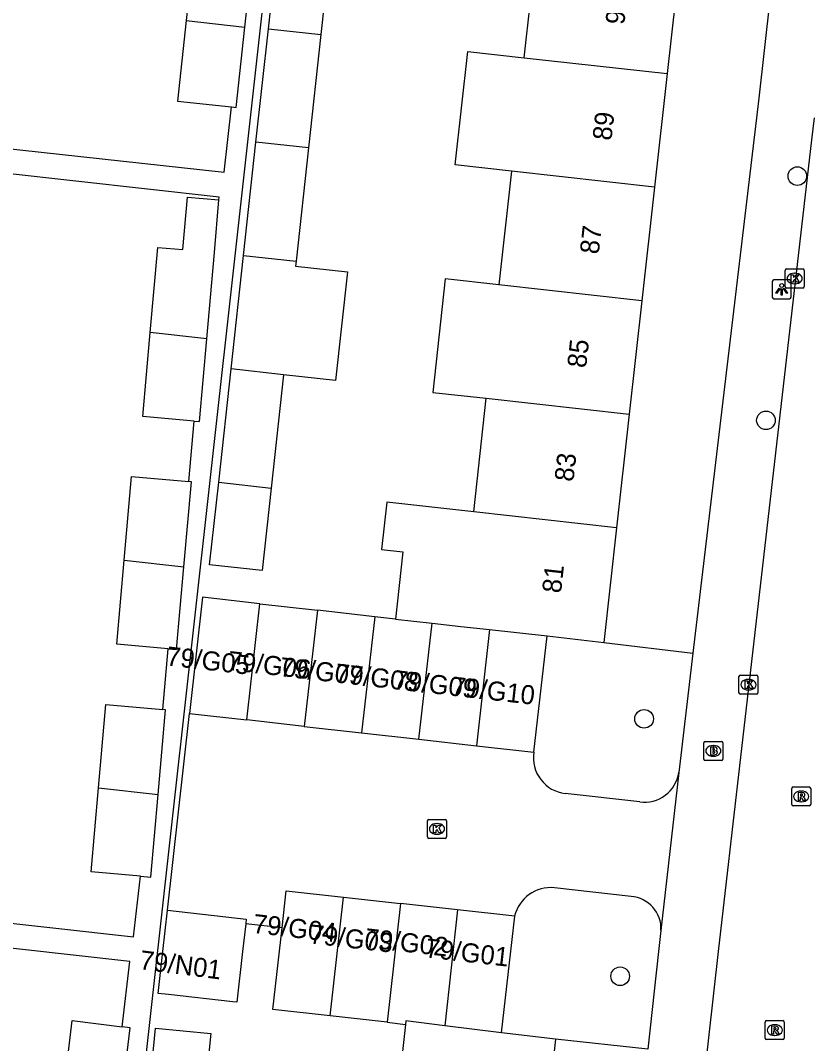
# Model space of a CAD drawing. Extents: x 161928 to 163055, y 386475 to 387428.
# Drawn here: x 162375.7 to 162417.3, y 387245.2 to 387298.9 of the extents above; entities that cross this region are included whole.
import ezdxf

# ---------------------------------------------------------------- set-up
doc = ezdxf.new("R2010")
doc.units = 0
for name, color, linetype in [('IMGEO_Boom', 7, 'Continuous'), ('IMGEO_Brandkraan', 7, 'Continuous'), ('IMGEO_Groenvoorziening', 7, 'Continuous'), ('IMGEO_Kolk', 7, 'Continuous'), ('IMGEO_Lichtpunt', 7, 'Continuous'), ('IMGEO_Pand', 7, 'Continuous'), ('IMGEO_Pand_nummerreeks', 7, 'Continuous'), ('IMGEO_Rijbaan_lokaal_open', 7, 'Continuous'), ('IMGEO_Rioolput', 7, 'Continuous'), ('IMGEO_Voetpad_open', 7, 'Continuous')]:
    doc.layers.add(name, color=color, linetype=linetype)

msp = doc.modelspace()

# ---------------------------------------------------------------- linework, layer by layer
at = {"layer": 'IMGEO_Boom'}
for centre in [(162416.525, 387290.717), (162414.876, 387277.89), (162408.474, 387262.212), (162407.216, 387248.694)]:
    msp.add_circle(centre, 0.489, dxfattribs=at)
at = {"layer": 'IMGEO_Brandkraan'}
for p, q in [((162411.611, 387260.104), (162411.611, 387260.956)), ((162411.686, 387261.03), (162412.538, 387261.03)), ((162412.099, 387260.81), (162412.124, 387260.81)), ((162412.612, 387260.956), (162412.612, 387260.104)), ((162412.122, 387260.25), (162412.097, 387260.25)), ((162412.538, 387260.03), (162411.686, 387260.03))]:
    msp.add_line(p, q, dxfattribs=at)
for points in [[(162411.611, 387260.104), (162411.611, 387260.956)], [(162411.686, 387261.03), (162412.538, 387261.03)], [(162412.612, 387260.956), (162412.612, 387260.104)], [(162411.959, 387260.73), (162411.959, 387260.33), (162412.172, 387260.33)], [(162412.19, 387260.73), (162411.959, 387260.73)], [(162412.138, 387260.649), (162412.084, 387260.649), (162412.084, 387260.573)], [(162412.084, 387260.573), (162412.137, 387260.573)], [(162412.146, 387260.497), (162412.084, 387260.497), (162412.084, 387260.416)], [(162412.084, 387260.416), (162412.146, 387260.416)], [(162412.538, 387260.03), (162411.686, 387260.03)]]:
    msp.add_lwpolyline(points, dxfattribs=at)
for centre, radius, start, end in [((162411.688, 387260.954), 0.0765, 91.552, 178.448), ((162411.688, 387260.954), 0.0765, 91.552, 178.448), ((162412.536, 387260.954), 0.0765, 1.552, 88.448), ((162412.536, 387260.954), 0.0765, 1.552, 88.448), ((162412.139, 387260.611), 0.0379, 267.8285, 90.9355), ((162412.147, 387260.456), 0.0404, 269.8759, 90.5077), ((162412.178, 387260.581), 0.251, 268.6676, 293.5347), ((162412.194, 387260.585), 0.145, 59.4692, 91.5367), ((162412.219, 387260.632), 0.0922, 285.5137, 58.1501), ((162412.224, 387260.44), 0.105, 301.3115, 78.989), ((162411.688, 387260.106), 0.0765, 181.552, 268.448), ((162411.688, 387260.106), 0.0765, 181.552, 268.448), ((162412.536, 387260.106), 0.0765, 271.552, 358.448), ((162412.536, 387260.106), 0.0765, 271.552, 358.448)]:
    msp.add_arc(centre, radius, start, end, dxfattribs=at)
for centre, major_axis, ratio, start_param, end_param in [((162412.098, 387260.53), (-0.387, 0.002), 0.722429, 4.712389, 7.853982), ((162412.123, 387260.53), (-0.39, 0.002), 0.717154, 1.570796, 4.712389)]:
    msp.add_ellipse(centre, major_axis=major_axis, ratio=ratio, start_param=start_param, end_param=end_param, dxfattribs=at)
at = {"layer": 'IMGEO_Groenvoorziening'}
for points in [[(162406.355, 387266.225), (162411.039, 387265.663)], [(162408.666, 387244.858), (162403.819, 387245.398)]]:
    msp.add_lwpolyline(points, dxfattribs=at)
at = {"layer": 'IMGEO_Kolk'}
for p, q in [((162415.883, 387284.915), (162415.883, 387285.767)), ((162415.958, 387285.841), (162416.81, 387285.841)), ((162416.371, 387285.621), (162416.396, 387285.621)), ((162416.884, 387285.767), (162416.884, 387284.915)), ((162416.394, 387285.061), (162416.369, 387285.061)), ((162416.81, 387284.841), (162415.958, 387284.841)), ((162413.457, 387263.583), (162413.457, 387264.435)), ((162413.532, 387264.509), (162414.384, 387264.509)), ((162413.945, 387264.289), (162413.97, 387264.289)), ((162414.458, 387264.435), (162414.458, 387263.583)), ((162414.384, 387263.509), (162413.532, 387263.509)), ((162413.968, 387263.729), (162413.943, 387263.729)), ((162397.091, 387256.009), (162397.091, 387256.861)), ((162397.166, 387256.935), (162398.018, 387256.935)), ((162397.579, 387256.715), (162397.604, 387256.715)), ((162398.092, 387256.861), (162398.092, 387256.009)), ((162398.018, 387255.935), (162397.166, 387255.935)), ((162397.602, 387256.155), (162397.577, 387256.155))]:
    msp.add_line(p, q, dxfattribs=at)
for points in [[(162415.883, 387284.915), (162415.883, 387285.767)], [(162415.958, 387285.841), (162416.81, 387285.841)], [(162416.204, 387285.541), (162416.327, 387285.541), (162416.327, 387285.39), (162416.457, 387285.541), (162416.621, 387285.541), (162416.475, 387285.39), (162416.628, 387285.141), (162416.476, 387285.141), (162416.391, 387285.305), (162416.327, 387285.238), (162416.327, 387285.141), (162416.204, 387285.141), (162416.204, 387285.541)], [(162416.884, 387285.767), (162416.884, 387284.915)], [(162416.81, 387284.841), (162415.958, 387284.841)], [(162413.457, 387263.583), (162413.457, 387264.435)], [(162413.532, 387264.509), (162414.384, 387264.509)], [(162413.778, 387264.209), (162413.901, 387264.209), (162413.901, 387264.058), (162414.031, 387264.209), (162414.195, 387264.209), (162414.049, 387264.058), (162414.202, 387263.809), (162414.05, 387263.809), (162413.965, 387263.973), (162413.901, 387263.906), (162413.901, 387263.809), (162413.778, 387263.809), (162413.778, 387264.209)], [(162414.458, 387264.435), (162414.458, 387263.583)], [(162414.384, 387263.509), (162413.532, 387263.509)], [(162397.091, 387256.009), (162397.091, 387256.861)], [(162397.166, 387256.935), (162398.018, 387256.935)], [(162397.412, 387256.635), (162397.535, 387256.635), (162397.535, 387256.484), (162397.665, 387256.635), (162397.829, 387256.635), (162397.683, 387256.484), (162397.836, 387256.235), (162397.684, 387256.235), (162397.599, 387256.399), (162397.535, 387256.332), (162397.535, 387256.235), (162397.412, 387256.235), (162397.412, 387256.635)], [(162398.092, 387256.861), (162398.092, 387256.009)], [(162398.018, 387255.935), (162397.166, 387255.935)]]:
    msp.add_lwpolyline(points, dxfattribs=at)
for centre, start, end in [((162415.96, 387285.765), 91.552, 178.448), ((162415.96, 387285.765), 91.552, 178.448), ((162416.808, 387285.765), 1.552, 88.448), ((162416.808, 387285.765), 1.552, 88.448), ((162415.96, 387284.917), 181.552, 268.448), ((162415.96, 387284.917), 181.552, 268.448), ((162416.808, 387284.917), 271.552, 358.448), ((162416.808, 387284.917), 271.552, 358.448), ((162413.534, 387264.433), 91.552, 178.448), ((162413.534, 387264.433), 91.552, 178.448), ((162414.382, 387264.433), 1.552, 88.448), ((162414.382, 387264.433), 1.552, 88.448), ((162413.534, 387263.585), 181.552, 268.448), ((162413.534, 387263.585), 181.552, 268.448), ((162414.382, 387263.585), 271.552, 358.448), ((162414.382, 387263.585), 271.552, 358.448), ((162397.168, 387256.859), 91.552, 178.448), ((162397.168, 387256.859), 91.552, 178.448), ((162398.016, 387256.859), 1.552, 88.448), ((162398.016, 387256.859), 1.552, 88.448), ((162397.168, 387256.011), 181.552, 268.448), ((162397.168, 387256.011), 181.552, 268.448), ((162398.016, 387256.011), 271.552, 358.448), ((162398.016, 387256.011), 271.552, 358.448)]:
    msp.add_arc(centre, 0.0765, start, end, dxfattribs=at)
for centre, major_axis, ratio, start_param, end_param in [((162416.37, 387285.341), (-0.387, 0.002), 0.722429, 4.712389, 7.853982), ((162416.395, 387285.341), (-0.39, 0.002), 0.717154, 1.570796, 4.712389), ((162413.944, 387264.009), (-0.387, 0.002), 0.722429, 4.712389, 7.853982), ((162413.969, 387264.009), (-0.39, 0.002), 0.717154, 1.570796, 4.712389), ((162397.578, 387256.435), (-0.387, 0.002), 0.722429, 4.712389, 7.853982), ((162397.603, 387256.435), (-0.39, 0.002), 0.717154, 1.570796, 4.712389)]:
    msp.add_ellipse(centre, major_axis=major_axis, ratio=ratio, start_param=start_param, end_param=end_param, dxfattribs=at)
at = {"layer": 'IMGEO_Lichtpunt'}
for p, q in [((162415.204, 387285.175), (162415.204, 387284.368)), ((162415.204, 387285.175), (162415.204, 387284.368)), ((162416.106, 387285.27), (162415.298, 387285.27)), ((162416.106, 387285.27), (162415.298, 387285.27)), ((162416.2, 387284.368), (162416.2, 387285.175)), ((162416.2, 387284.368), (162416.2, 387285.175)), ((162415.298, 387284.274), (162416.106, 387284.274)), ((162415.298, 387284.274), (162416.106, 387284.274))]:
    msp.add_line(p, q, dxfattribs=at)
for points in [[(162415.578, 387284.839), (162415.617, 387284.811), (162415.429, 387284.549), (162415.391, 387284.576), (162415.578, 387284.839)], [(162415.68, 387284.791), (162415.727, 387284.791), (162415.727, 387284.469), (162415.68, 387284.469), (162415.68, 387284.791)], [(162415.79, 387284.811), (162415.828, 387284.838), (162416.015, 387284.576), (162415.976, 387284.548), (162415.79, 387284.811)]]:
    msp.add_lwpolyline(points, dxfattribs=at)
msp.add_circle((162415.703, 387284.973), 0.0994, dxfattribs=at)
for centre, start, end in [((162415.298, 387285.175), 90, 180), ((162415.298, 387285.175), 90, 180), ((162416.106, 387285.175), 0, 90), ((162416.106, 387285.175), 0, 90), ((162415.298, 387284.368), 180, 270), ((162415.298, 387284.368), 180, 270), ((162416.106, 387284.368), 270, 0), ((162416.106, 387284.368), 270, 360)]:
    msp.add_arc(centre, 0.0946, start, end, dxfattribs=at)
at = {"layer": 'IMGEO_Pand'}
for points in [[(162387.718, 387303.036), (162384.898, 387303.343), (162384.414, 387298.89)], [(162387.5, 387298.544), (162387.986, 387303.007), (162387.718, 387303.036)], [(162388.733, 387298.46), (162389.225, 387302.943), (162391.983, 387302.64), (162391.491, 387298.153)], [(162402.173, 387296.937), (162402.835, 387302.9)], [(162410.347, 387302.064), (162409.683, 387296.101)], [(162384.414, 387298.89), (162383.954, 387294.659), (162386.788, 387294.351)], [(162384.414, 387298.89), (162387.5, 387298.544)], [(162386.788, 387294.351), (162387.041, 387294.323), (162387.5, 387298.544)], [(162388.08, 387292.505), (162388.733, 387298.46)], [(162388.733, 387298.46), (162391.491, 387298.153)], [(162391.491, 387298.153), (162390.838, 387292.198)], [(162401.51, 387290.974), (162398.546, 387291.304), (162399.209, 387297.267), (162402.173, 387296.937)], [(162402.173, 387296.937), (162409.683, 387296.101)], [(162409.683, 387296.101), (162409.018, 387290.138)], [(162387.428, 387286.552), (162388.08, 387292.505)], [(162390.838, 387292.198), (162388.08, 387292.505)], [(162390.838, 387292.198), (162390.185, 387286.245)], [(162401.51, 387290.974), (162400.847, 387285.011)], [(162409.018, 387290.138), (162401.51, 387290.974)], [(162409.018, 387290.138), (162408.354, 387284.175)], [(162382.528, 387282.497), (162382.922, 387286.973), (162384.242, 387286.857), (162384.485, 387289.62), (162386.137, 387289.475)], [(162385.494, 387282.166), (162385.894, 387286.712), (162386.137, 387289.475)], [(162386.775, 387280.597), (162387.428, 387286.552)], [(162387.428, 387286.552), (162390.185, 387286.245)], [(162390.185, 387286.245), (162390.157, 387285.987), (162392.887, 387285.683), (162392.253, 387279.985), (162389.532, 387280.289)], [(162400.847, 387285.011), (162398.03, 387285.325), (162397.366, 387279.361), (162400.184, 387279.047)], [(162408.354, 387284.175), (162400.847, 387285.011)], [(162408.354, 387284.175), (162407.69, 387278.212)], [(162384.828, 387277.848), (162382.14, 387278.084), (162382.528, 387282.497)], [(162385.494, 387282.166), (162382.528, 387282.497)], [(162384.828, 387277.848), (162385.112, 387277.823), (162385.494, 387282.166)], [(162386.122, 387274.641), (162386.775, 387280.597)], [(162389.532, 387280.289), (162386.775, 387280.597)], [(162389.532, 387280.289), (162388.879, 387274.334)], [(162399.521, 387273.083), (162400.184, 387279.047)], [(162400.184, 387279.047), (162407.69, 387278.212)], [(162407.69, 387278.212), (162407.026, 387272.248)], [(162381.158, 387270.546), (162381.545, 387274.942), (162384.55, 387274.678)], [(162384.293, 387270.197), (162384.686, 387274.666), (162384.55, 387274.678)], [(162388.879, 387274.334), (162388.403, 387269.996), (162385.646, 387270.298), (162386.122, 387274.641)], [(162386.122, 387274.641), (162388.879, 387274.334)], [(162399.521, 387273.083), (162394.951, 387273.591), (162394.676, 387271.116), (162395.802, 387270.99), (162395.408, 387267.452)], [(162407.026, 387272.248), (162399.521, 387273.083)], [(162407.026, 387272.248), (162406.355, 387266.225)], [(162383.461, 387265.897), (162380.77, 387266.133), (162381.158, 387270.546)], [(162381.158, 387270.546), (162384.293, 387270.197)], [(162383.461, 387265.897), (162383.911, 387265.857), (162384.293, 387270.197)], [(162388.292, 387268.256), (162385.278, 387268.596), (162384.59, 387262.5)], [(162387.604, 387262.16), (162388.292, 387268.256)], [(162388.292, 387268.256), (162391.307, 387267.915)], [(162391.307, 387267.915), (162390.618, 387261.819)], [(162394.321, 387267.575), (162391.307, 387267.915)], [(162394.321, 387267.575), (162393.632, 387261.479)], [(162395.408, 387267.452), (162394.321, 387267.575)], [(162395.408, 387267.452), (162397.335, 387267.234)], [(162396.647, 387261.139), (162397.335, 387267.234)], [(162397.335, 387267.234), (162398.852, 387267.063), (162400.35, 387266.899)], [(162400.35, 387266.899), (162399.661, 387260.798)], [(162400.35, 387266.899), (162403.373, 387266.567)], [(162402.675, 387260.458), (162403.373, 387266.567)], [(162403.373, 387266.567), (162406.355, 387266.225)], [(162379.812, 387258.593), (162380.197, 387262.967), (162383.18, 387262.705)], [(162382.944, 387258.244), (162383.335, 387262.691), (162383.18, 387262.705)], [(162384.59, 387262.5), (162387.604, 387262.16)], [(162390.618, 387261.819), (162387.604, 387262.16)], [(162390.618, 387261.819), (162393.632, 387261.479)], [(162393.632, 387261.479), (162396.647, 387261.139)], [(162396.647, 387261.139), (162399.661, 387260.798)], [(162399.661, 387260.798), (162402.675, 387260.458)], [(162382.009, 387253.953), (162379.424, 387254.18), (162379.812, 387258.593)], [(162379.812, 387258.593), (162382.944, 387258.244)], [(162382.009, 387253.953), (162382.563, 387253.904), (162382.944, 387258.244)], [(162389.455, 387251.23), (162389.674, 387253.187), (162392.674, 387252.851)], [(162391.977, 387246.611), (162392.674, 387252.851)], [(162392.674, 387252.851), (162395.675, 387252.515)], [(162387.545, 387251.449), (162387.381, 387250), (162387.078, 387247.329), (162386.864, 387247.353), (162383.487, 387247.735), (162382.943, 387247.797), (162383.193, 387250), (162383.437, 387252.157)], [(162383.437, 387252.157), (162387.572, 387251.688), (162387.545, 387251.449)], [(162395.675, 387252.515), (162394.978, 387246.275)], [(162398.675, 387252.179), (162395.675, 387252.515)], [(162398.675, 387252.179), (162397.996, 387246.097)], [(162401.674, 387251.843), (162398.675, 387252.179)], [(162400.988, 387245.715), (162401.674, 387251.843)], [(162391.977, 387246.611), (162388.975, 387246.947), (162389.455, 387251.23)], [(162377.928, 387242.223), (162378.432, 387246.363), (162381.046, 387246.045)], [(162394.978, 387246.275), (162391.977, 387246.611)], [(162394.978, 387246.275), (162395.938, 387246.167)], [(162397.996, 387246.097), (162395.959, 387246.357), (162395.938, 387246.167)], [(162380.979, 387241.884), (162381.478, 387245.993), (162381.046, 387246.045)], [(162382.376, 387241.65), (162382.8, 387245.976), (162385.707, 387245.691), (162385.278, 387241.325)], [(162395.938, 387246.167), (162395.265, 387240.161)], [(162400.988, 387245.715), (162397.996, 387246.097)], [(162403.819, 387245.398), (162400.988, 387245.715)], [(162403.819, 387245.398), (162403.134, 387239.28)]]:
    msp.add_lwpolyline(points, dxfattribs=at)
at = {"layer": 'IMGEO_Rijbaan_lokaal_open'}
for points in [[(162410.596, 387234.041), (162412.392, 387250), (162412.636, 387252.127), (162413.285, 387257.775), (162417.292, 387292.63), (162417.419, 387293.775)], [(162383.437, 387252.157), (162384.59, 387262.5)], [(162410.293, 387259.395), (162409.36, 387251.104)], [(162408.244, 387257.855), (162404.325, 387258.287)], [(162407.787, 387252.881), (162403.767, 387253.338)], [(162389.455, 387251.23), (162387.545, 387251.449)]]:
    msp.add_lwpolyline(points, dxfattribs=at)
for centre, radius, start, end in [((162404.566, 387260.183), 1.911, 171.7225, 262.7485), ((162408.505, 387259.641), 1.805, 261.6959, 352.1601), ((162403.571, 387251.399), 1.949, 84.2407, 166.8347), ((162407.673, 387251.195), 1.69, 356.9128, 86.1177)]:
    msp.add_arc(centre, radius, start, end, dxfattribs=at)
at = {"layer": 'IMGEO_Rioolput'}
for p, q in [((162416.304, 387258.638), (162417.156, 387258.638)), ((162416.229, 387257.712), (162416.229, 387258.564)), ((162416.717, 387258.418), (162416.742, 387258.418)), ((162417.23, 387258.564), (162417.23, 387257.712)), ((162417.156, 387257.638), (162416.304, 387257.638)), ((162416.74, 387257.858), (162416.715, 387257.858)), ((162414.837, 387245.44), (162414.837, 387246.292)), ((162414.912, 387246.366), (162415.764, 387246.366)), ((162415.838, 387246.292), (162415.838, 387245.44)), ((162415.325, 387246.146), (162415.35, 387246.146)), ((162415.764, 387245.366), (162414.912, 387245.366)), ((162415.348, 387245.586), (162415.323, 387245.586))]:
    msp.add_line(p, q, dxfattribs=at)
for points in [[(162416.304, 387258.638), (162417.156, 387258.638)], [(162416.229, 387257.712), (162416.229, 387258.564)], [(162416.818, 387258.336), (162416.566, 387258.338), (162416.566, 387257.938)], [(162416.566, 387257.938), (162416.69, 387257.938), (162416.69, 387258.1), (162416.701, 387258.1)], [(162416.744, 387258.257), (162416.69, 387258.257), (162416.69, 387258.176)], [(162416.69, 387258.176), (162416.742, 387258.176)], [(162416.748, 387258.071), (162416.819, 387257.938), (162416.959, 387257.938), (162416.894, 387258.064)], [(162417.23, 387258.564), (162417.23, 387257.712)], [(162417.156, 387257.638), (162416.304, 387257.638)], [(162414.837, 387245.44), (162414.837, 387246.292)], [(162414.912, 387246.366), (162415.764, 387246.366)], [(162415.838, 387246.292), (162415.838, 387245.44)], [(162415.426, 387246.064), (162415.174, 387246.066), (162415.174, 387245.666)], [(162415.174, 387245.666), (162415.298, 387245.666), (162415.298, 387245.828), (162415.309, 387245.828)], [(162415.352, 387245.985), (162415.298, 387245.985), (162415.298, 387245.904)], [(162415.298, 387245.904), (162415.35, 387245.904)], [(162415.356, 387245.799), (162415.427, 387245.666), (162415.567, 387245.666), (162415.502, 387245.792)], [(162415.764, 387245.366), (162414.912, 387245.366)]]:
    msp.add_lwpolyline(points, dxfattribs=at)
for centre, radius, start, end in [((162416.306, 387258.562), 0.0765, 91.552, 178.448), ((162416.306, 387258.562), 0.0765, 91.552, 178.448), ((162417.154, 387258.562), 0.0765, 1.552, 88.448), ((162417.154, 387258.562), 0.0765, 1.552, 88.448), ((162416.7, 387258.047), 0.0533, 26.0293, 88.6989), ((162416.726, 387258.365), 0.19, 274.7715, 282.9687), ((162416.75, 387258.161), 0.0964, 77.0061, 93.1865), ((162416.764, 387258.218), 0.0378, 276.6634, 79.6772), ((162416.817, 387258.226), 0.109, 350.3612, 89.416), ((162416.815, 387258.226), 0.112, 277.5842, 350.9817), ((162416.799, 387258.011), 0.108, 29.5134, 73.7905), ((162416.306, 387257.714), 0.0765, 181.552, 268.448), ((162416.306, 387257.714), 0.0765, 181.552, 268.448), ((162417.154, 387257.714), 0.0765, 271.552, 358.448), ((162417.154, 387257.714), 0.0765, 271.552, 358.448), ((162414.914, 387246.29), 0.0765, 91.552, 178.448), ((162414.914, 387246.29), 0.0765, 91.552, 178.448), ((162415.762, 387246.29), 0.0765, 1.552, 88.448), ((162415.762, 387246.29), 0.0765, 1.552, 88.448), ((162415.308, 387245.775), 0.0533, 26.0293, 88.6989), ((162415.334, 387246.093), 0.19, 274.7715, 282.9687), ((162415.358, 387245.889), 0.0964, 77.0061, 93.1865), ((162415.372, 387245.946), 0.0378, 276.6634, 79.6772), ((162415.425, 387245.954), 0.109, 350.3612, 89.416), ((162415.423, 387245.954), 0.112, 277.5842, 350.9817), ((162415.407, 387245.739), 0.108, 29.5134, 73.7905), ((162414.914, 387245.442), 0.0765, 181.552, 268.448), ((162414.914, 387245.442), 0.0765, 181.552, 268.448), ((162415.762, 387245.442), 0.0765, 271.552, 358.448), ((162415.762, 387245.442), 0.0765, 271.552, 358.448)]:
    msp.add_arc(centre, radius, start, end, dxfattribs=at)
for centre, major_axis, ratio, start_param, end_param in [((162416.716, 387258.138), (-0.387, 0.002), 0.722429, 4.712389, 7.853982), ((162416.741, 387258.138), (-0.39, 0.002), 0.717154, 1.570796, 4.712389), ((162415.324, 387245.866), (-0.387, 0.002), 0.722429, 4.712389, 7.853982), ((162415.349, 387245.866), (-0.39, 0.002), 0.717154, 1.570796, 4.712389)]:
    msp.add_ellipse(centre, major_axis=major_axis, ratio=ratio, start_param=start_param, end_param=end_param, dxfattribs=at)
at = {"layer": 'IMGEO_Voetpad_open'}
for points in [[(162408.145, 387350.67), (162394.27, 387352.213), (162393.058, 387341.306), (162391.092, 387323.622), (162389.527, 387309.548), (162386.951, 387286.378), (162381.197, 387234.628), (162375.993, 387187.823), (162389.235, 387186.339)], [(162420.593, 387349.283), (162414.51, 387294.816), (162411.039, 387265.663)], [(162357.394, 387294.088), (162386.416, 387290.929), (162386.788, 387294.351)], [(162386.137, 387289.475), (162386.149, 387289.614), (162374.855, 387290.874)], [(162384.55, 387274.678), (162384.828, 387277.848)], [(162383.18, 387262.705), (162383.461, 387265.897)], [(162411.039, 387265.663), (162410.293, 387259.395)], [(162352.911, 387253.975), (162381.652, 387250.761), (162382.009, 387253.953)], [(162381.046, 387246.045), (162381.462, 387249.473), (162352.766, 387252.682)], [(162409.36, 387251.104), (162409.237, 387250), (162408.666, 387244.858)]]:
    msp.add_lwpolyline(points, dxfattribs=at)

# ---------------------------------------------------------------- texts
at = {"layer": 'IMGEO_Pand_nummerreeks'}
for s, rotation, p in [('91', 83.6447, (162407.429, 387298.641)), ('89', 83.6461, (162406.753, 387292.556)), ('87', 83.6447, (162406.087, 387286.585)), ('85', 83.6461, (162405.423, 387280.612)), ('83', 83.6447, (162404.757, 387274.641)), ('81', 83.6461, (162404.104, 387268.78)), ('79/G05', 353.5081, (162383.332, 387265.027)), ('79/G06', 353.5081, (162386.558, 387264.788)), ('79/G07', 353.5081, (162389.293, 387264.46)), ('79/G08', 353.5084, (162392.199, 387264.132)), ('79/G09', 353.5081, (162395.268, 387263.785)), ('79/G10', 353.5081, (162398.316, 387263.443)), ('79/G04', 353.5081, (162387.883, 387250.976)), ('79/G03', 353.5081, (162390.86, 387250.428)), ('79/G02', 353.5081, (162393.755, 387250.226)), ('79/G01', 353.5081, (162396.95, 387249.694)), ('79/N01', 352.6942, (162381.926, 387249.071))]:
    msp.add_text(s, height=1, rotation=rotation, dxfattribs=at).set_placement(p)

doc.saveas('drawing.dxf')
